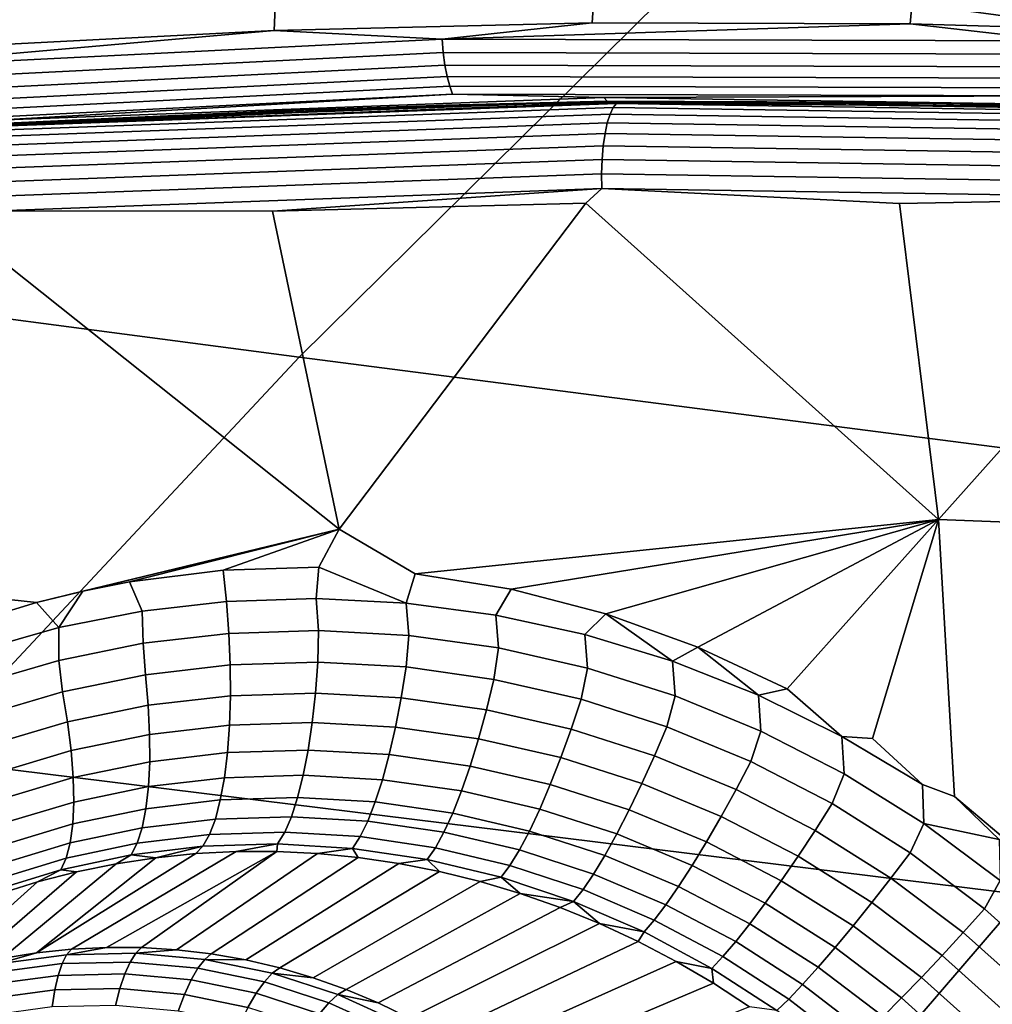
# Model space of a CAD drawing. Header units: metres. Extents: x -240 to 45, y -77 to 27.
# Tile 272 of 656: x -217.37 to -216.14, y 13.87 to 15.1. Entities that reach past the tile are written whole.
import ezdxf

# ---------------------------------------------------------------- set-up
doc = ezdxf.new("R2010")
doc.units = ezdxf.units.M
doc.layers.add('solid_102011X2', color=7, linetype='CONTINUOUS')

msp = doc.modelspace()

# ---------------------------------------------------------------- linework, layer by layer
at = {"layer": 'solid_102011X2'}
for points in [[(-217.446793, 15.068901, 272.413605), (-217.391754, 17.985044, 272.399872), (-216.925583, 17.966238, 272.28363), (-217.047302, 15.089425, 272.313995)], [(-217.047302, 15.089425, 272.313995), (-216.925583, 17.966238, 272.28363), (-216.460144, 17.936255, 272.167603), (-216.6474, 15.099141, 272.214294)], [(-216.6474, 15.099141, 272.214294), (-216.460144, 17.936255, 272.167603), (-215.995758, 17.895147, 272.051819), (-216.24733, 15.098033, 272.114532)], [(-216.24733, 15.098033, 272.114532), (-215.995758, 17.895147, 272.051819), (-215.532791, 17.842951, 271.936371), (-215.847519, 15.08611, 272.014862)], [(-214.665756, 15.431815, 300.40387), (-216.023529, 15.621344, 298.743652), (-216.527435, 15.161757, 299.097717), (-215.160782, 14.978139, 300.757446)], [(-216.527435, 15.161757, 299.097717), (-217.881165, 15.347263, 297.428528), (-218.378525, 14.858289, 297.771698), (-217.015823, 14.678955, 299.440887)], [(-215.160782, 14.978139, 300.757446), (-216.527435, 15.161757, 299.097717), (-217.015823, 14.678955, 299.440887), (-215.64061, 14.501496, 301.100128)], [(-216.835999, 15.078657, 272.262848), (-217.047302, 15.089425, 272.313995), (-216.6474, 15.099141, 272.214294)], [(-216.835999, 15.078657, 272.262848), (-216.6474, 15.099141, 272.214294), (-216.24733, 15.098033, 272.114532)], [(-216.835999, 15.078657, 272.262848), (-216.24733, 15.098033, 272.114532), (-216.060898, 15.076588, 272.069611)], [(-216.060898, 15.076588, 272.069611), (-216.24733, 15.098033, 272.114532), (-215.847519, 15.08611, 272.014862)], [(-217.610214, 15.040065, 272.455872), (-217.446793, 15.068901, 272.413605), (-217.047302, 15.089425, 272.313995)], [(-217.610214, 15.040065, 272.455872), (-217.047302, 15.089425, 272.313995), (-216.835999, 15.078657, 272.262848)], [(-217.610214, 15.040065, 272.455872), (-216.835999, 15.078657, 272.262848), (-216.834549, 15.061801, 272.26712), (-217.60791, 15.023251, 272.459961)], [(-216.835999, 15.078657, 272.262848), (-216.060898, 15.076588, 272.069611), (-216.060272, 15.059734, 272.074066), (-216.834549, 15.061801, 272.26712)], [(-217.60791, 15.023251, 272.459961), (-216.834549, 15.061801, 272.26712), (-216.832413, 15.045983, 272.27417), (-217.604996, 15.007472, 272.466797)], [(-216.834549, 15.061801, 272.26712), (-216.060272, 15.059734, 272.074066), (-216.058914, 15.043919, 272.081329), (-216.832413, 15.045983, 272.27417)], [(-217.604996, 15.007472, 272.466797), (-216.832413, 15.045983, 272.27417), (-216.829681, 15.031685, 272.283783), (-217.601562, 14.993209, 272.476257)], [(-216.832413, 15.045983, 272.27417), (-216.058914, 15.043919, 272.081329), (-216.056885, 15.029622, 272.091125), (-216.829681, 15.031685, 272.283783)], [(-217.601562, 14.993209, 272.476257), (-216.829681, 15.031685, 272.283783), (-216.826416, 15.019341, 272.295685), (-217.597702, 14.980896, 272.488007)], [(-216.829681, 15.031685, 272.283783), (-216.056885, 15.029622, 272.091125), (-216.054245, 15.017281, 272.10318), (-216.826416, 15.019341, 272.295685)], [(-217.597702, 14.980896, 272.488007), (-216.826416, 15.019341, 272.295685), (-216.822739, 15.00933, 272.309509), (-217.593521, 14.970908, 272.501678)], [(-216.826416, 15.019341, 272.295685), (-216.054245, 15.017281, 272.10318), (-216.051056, 15.00727, 272.117096), (-216.822739, 15.00933, 272.309509)], [(-217.593521, 14.970908, 272.501678), (-216.822739, 15.00933, 272.309509), (-217.396759, 14.976941, 272.468903)], [(-216.822739, 15.00933, 272.309509), (-216.632584, 15.005161, 272.278381), (-217.396759, 14.976941, 272.468903)], [(-217.396759, 14.976941, 272.468903), (-216.632584, 15.005161, 272.278381), (-216.628448, 15.000644, 272.294739), (-217.39241, 14.972432, 272.485199)], [(-216.822739, 15.00933, 272.309509), (-216.051056, 15.00727, 272.117096), (-216.632584, 15.005161, 272.278381)], [(-216.051056, 15.00727, 272.117096), (-215.867981, 14.993606, 272.087738), (-216.632584, 15.005161, 272.278381)], [(-216.632584, 15.005161, 272.278381), (-215.867981, 14.993606, 272.087738), (-215.86409, 14.989092, 272.104156), (-216.628448, 15.000644, 272.294739)], [(-217.39241, 14.972432, 272.485199), (-216.628448, 15.000644, 272.294739), (-217.228149, 14.980121, 272.462158)], [(-216.620789, 14.992561, 272.30719), (-217.38443, 14.964573, 272.497559), (-217.380447, 14.969535, 272.514832), (-216.616562, 14.997525, 272.324402)], [(-217.380447, 14.969535, 272.514832), (-216.824661, 14.995381, 272.394836), (-216.626068, 14.999019, 272.345337)], [(-216.616562, 14.997525, 272.324402), (-217.380447, 14.969535, 272.514832), (-216.626068, 14.999019, 272.345337)], [(-217.380447, 14.969535, 272.514832), (-217.023193, 14.989058, 272.444366), (-216.824661, 14.995381, 272.394836)], [(-216.628448, 15.000644, 272.294739), (-217.029694, 14.989109, 272.412659), (-217.228149, 14.980121, 272.462158)], [(-216.628448, 15.000644, 272.294739), (-216.831146, 14.995415, 272.363159), (-217.029694, 14.989109, 272.412659)], [(-216.831146, 14.995415, 272.363159), (-216.824661, 14.995381, 272.394836), (-217.023193, 14.989058, 272.444366), (-217.029694, 14.989109, 272.412659)], [(-216.628448, 15.000644, 272.294739), (-216.632523, 14.999035, 272.313629), (-216.831146, 14.995415, 272.363159)], [(-216.632523, 14.999035, 272.313629), (-216.626068, 14.999019, 272.345337), (-216.824661, 14.995381, 272.394836), (-216.831146, 14.995415, 272.363159)], [(-216.628448, 15.000644, 272.294739), (-216.433868, 14.999969, 272.264099), (-216.632523, 14.999035, 272.313629)], [(-216.433868, 14.999969, 272.264099), (-216.427444, 14.999971, 272.295776), (-216.626068, 14.999019, 272.345337), (-216.632523, 14.999035, 272.313629)], [(-216.628448, 15.000644, 272.294739), (-215.86409, 14.989092, 272.104156), (-216.433868, 14.999969, 272.264099)], [(-216.616562, 14.997525, 272.324402), (-216.626068, 14.999019, 272.345337), (-216.427444, 14.999971, 272.295776)], [(-215.85675, 14.980815, 272.116669), (-216.620789, 14.992561, 272.30719), (-216.616562, 14.997525, 272.324402), (-215.852264, 14.985766, 272.13382)], [(-216.616562, 14.997525, 272.324402), (-216.427444, 14.999971, 272.295776), (-216.228821, 14.99824, 272.246246)], [(-216.616562, 14.997525, 272.324402), (-216.228821, 14.99824, 272.246246), (-216.030243, 14.993821, 272.196716)], [(-215.852264, 14.985766, 272.13382), (-216.616562, 14.997525, 272.324402), (-216.030243, 14.993821, 272.196716)], [(-216.235214, 14.998218, 272.214569), (-216.228821, 14.99824, 272.246246), (-216.427444, 14.999971, 272.295776), (-216.433868, 14.999969, 272.264099)], [(-215.86409, 14.989092, 272.104156), (-216.235214, 14.998218, 272.214569), (-216.433868, 14.999969, 272.264099)], [(-216.036621, 14.99378, 272.16507), (-216.030243, 14.993821, 272.196716), (-216.228821, 14.99824, 272.246246), (-216.235214, 14.998218, 272.214569)], [(-215.86409, 14.989092, 272.104156), (-216.036621, 14.99378, 272.16507), (-216.235214, 14.998218, 272.214569)], [(-217.387939, 14.956455, 272.481415), (-216.62471, 14.984436, 272.291168), (-216.628159, 14.973424, 272.276825), (-217.390854, 14.945457, 272.46698)], [(-217.38443, 14.964573, 272.497559), (-216.620789, 14.992561, 272.30719), (-216.62471, 14.984436, 272.291168), (-217.387939, 14.956455, 272.481415)], [(-217.380447, 14.969535, 272.514832), (-217.221619, 14.980053, 272.493835), (-217.023193, 14.989058, 272.444366)], [(-217.029694, 14.989109, 272.412659), (-217.023193, 14.989058, 272.444366), (-217.221619, 14.980053, 272.493835), (-217.228149, 14.980121, 272.462158)], [(-216.62471, 14.984436, 272.291168), (-215.861053, 14.972704, 272.100708), (-215.865051, 14.961707, 272.086517), (-216.628159, 14.973424, 272.276825)], [(-216.620789, 14.992561, 272.30719), (-215.85675, 14.980815, 272.116669), (-215.861053, 14.972704, 272.100708), (-216.62471, 14.984436, 272.291168)], [(-217.228149, 14.980121, 272.462158), (-217.221619, 14.980053, 272.493835), (-217.419891, 14.968367, 272.543274), (-217.426453, 14.96845, 272.511597)], [(-217.39241, 14.972432, 272.485199), (-217.228149, 14.980121, 272.462158), (-217.426453, 14.96845, 272.511597)], [(-217.380447, 14.969535, 272.514832), (-217.419891, 14.968367, 272.543274), (-217.221619, 14.980053, 272.493835)], [(-217.390854, 14.945457, 272.46698), (-216.628159, 14.973424, 272.276825), (-216.631042, 14.959899, 272.264679), (-217.393082, 14.93195, 272.454681)], [(-216.628159, 14.973424, 272.276825), (-215.865051, 14.961707, 272.086517), (-215.868607, 14.948197, 272.074554), (-216.631042, 14.959899, 272.264679)], [(-217.393082, 14.93195, 272.454681), (-216.631042, 14.959899, 272.264679), (-216.633255, 14.944317, 272.255157), (-217.394516, 14.916391, 272.444946)], [(-216.631042, 14.959899, 272.264679), (-215.868607, 14.948197, 272.074554), (-215.871582, 14.932631, 272.065186), (-216.633255, 14.944317, 272.255157)], [(-217.394516, 14.916391, 272.444946), (-216.633255, 14.944317, 272.255157), (-216.63472, 14.927206, 272.248566), (-217.395142, 14.899309, 272.438141)], [(-216.633255, 14.944317, 272.255157), (-215.871582, 14.932631, 272.065186), (-215.873886, 14.915538, 272.058807), (-216.63472, 14.927206, 272.248566)], [(-217.395142, 14.899309, 272.438141), (-216.63472, 14.927206, 272.248566), (-216.635391, 14.909146, 272.245117), (-217.394928, 14.88128, 272.434479)], [(-216.63472, 14.927206, 272.248566), (-215.873886, 14.915538, 272.058807), (-215.875443, 14.897493, 272.055542), (-216.635391, 14.909146, 272.245117)], [(-217.394928, 14.88128, 272.434479), (-216.635391, 14.909146, 272.245117), (-216.635239, 14.890749, 272.244904), (-217.393875, 14.862916, 272.434082)], [(-216.635391, 14.909146, 272.245117), (-215.875443, 14.897493, 272.055542), (-215.876205, 14.879109, 272.055573), (-216.635239, 14.890749, 272.244904)], [(-217.393875, 14.862916, 272.434082), (-216.635239, 14.890749, 272.244904), (-217.049057, 14.862335, 272.351471)], [(-216.635239, 14.890749, 272.244904), (-216.655045, 14.872433, 272.253204), (-217.049057, 14.862335, 272.351471)], [(-216.635239, 14.890749, 272.244904), (-216.26088, 14.871882, 272.154907), (-216.211746, 14.474444, 272.243317), (-216.655045, 14.872433, 272.253204)], [(-216.635239, 14.890749, 272.244904), (-215.876205, 14.879109, 272.055573), (-216.26088, 14.871882, 272.154907)], [(-216.965485, 14.462594, 272.432648), (-217.049057, 14.862335, 272.351471), (-216.655045, 14.872433, 272.253204)], [(-216.869843, 14.406523, 272.421753), (-216.965485, 14.462594, 272.432648), (-216.655045, 14.872433, 272.253204), (-216.211746, 14.474444, 272.243317)], [(-215.876205, 14.879109, 272.055573), (-215.866943, 14.860646, 272.05661), (-216.211746, 14.474444, 272.243317), (-216.26088, 14.871882, 272.154907)], [(-217.015823, 14.678955, 299.440887), (-218.378525, 14.858289, 297.771698), (-218.859329, 14.346609, 298.103455), (-217.487991, 14.173695, 299.772614)], [(-217.393875, 14.862916, 272.434082), (-217.049057, 14.862335, 272.351471), (-216.965485, 14.462594, 272.432648), (-217.442627, 14.841591, 272.449554)], [(-215.45845, 14.445688, 272.054108), (-216.211746, 14.474444, 272.243317), (-215.866943, 14.860646, 272.05661)], [(-217.345993, 14.370107, 272.543732), (-217.717575, 14.410313, 272.621552), (-217.442627, 14.841591, 272.449554), (-216.965485, 14.462594, 272.432648)], [(-215.64061, 14.501496, 301.100128), (-217.015823, 14.678955, 299.440887), (-217.487991, 14.173695, 299.772614), (-216.104492, 14.002638, 301.431458)], [(-216.749146, 14.386957, 272.396423), (-216.869843, 14.406523, 272.421753), (-216.211746, 14.474444, 272.243317)], [(-216.630157, 14.356069, 272.373596), (-216.749146, 14.386957, 272.396423), (-216.211746, 14.474444, 272.243317)], [(-216.514145, 14.314227, 272.353302), (-216.630157, 14.356069, 272.373596), (-216.211746, 14.474444, 272.243317)], [(-216.40213, 14.261909, 272.335602), (-216.514145, 14.314227, 272.353302), (-216.211746, 14.474444, 272.243317)], [(-216.33313, 14.201867, 272.328949), (-216.40213, 14.261909, 272.335602), (-216.211746, 14.474444, 272.243317), (-216.294495, 14.199348, 272.320282)], [(-216.231979, 14.141263, 272.314575), (-216.294495, 14.199348, 272.320282), (-216.211746, 14.474444, 272.243317), (-216.191605, 14.126534, 272.30719)], [(-216.191605, 14.126534, 272.30719), (-216.211746, 14.474444, 272.243317), (-215.45845, 14.445688, 272.054108), (-216.104126, 14.052762, 272.297272)], [(-217.287766, 14.384644, 272.526855), (-217.345993, 14.370107, 272.543732), (-216.965485, 14.462594, 272.432648)], [(-217.229095, 14.396306, 272.510406), (-217.287766, 14.384644, 272.526855), (-216.965485, 14.462594, 272.432648)], [(-217.111145, 14.411063, 272.479065), (-217.229095, 14.396306, 272.510406), (-216.965485, 14.462594, 272.432648)], [(-216.990952, 14.414521, 272.449402), (-217.111145, 14.411063, 272.479065), (-216.965485, 14.462594, 272.432648)], [(-216.881119, 14.369552, 272.429871), (-216.990952, 14.414521, 272.449402), (-216.965485, 14.462594, 272.432648), (-216.869843, 14.406523, 272.421753)], [(-217.106903, 14.371517, 272.483826), (-217.213211, 14.359318, 272.511902), (-217.229095, 14.396306, 272.510406), (-217.111145, 14.411063, 272.479065)], [(-216.994247, 14.375215, 272.455933), (-217.106903, 14.371517, 272.483826), (-217.111145, 14.411063, 272.479065), (-216.990952, 14.414521, 272.449402)], [(-216.881119, 14.369552, 272.429871), (-216.994247, 14.375215, 272.455933), (-216.990952, 14.414521, 272.449402)], [(-217.345993, 14.370107, 272.543732), (-217.403687, 14.352674, 272.561035), (-217.717575, 14.410313, 272.621552)], [(-216.881119, 14.369552, 272.429871), (-216.869843, 14.406523, 272.421753), (-216.749146, 14.386957, 272.396423), (-216.768265, 14.354486, 272.405701)], [(-217.213211, 14.359318, 272.511902), (-217.317947, 14.338678, 272.541321), (-217.287766, 14.384644, 272.526855), (-217.229095, 14.396306, 272.510406)], [(-216.768265, 14.354486, 272.405701), (-216.749146, 14.386957, 272.396423), (-216.630157, 14.356069, 272.373596), (-216.656357, 14.330101, 272.383545)], [(-217.317947, 14.338678, 272.541321), (-217.345993, 14.370107, 272.543732), (-217.287766, 14.384644, 272.526855)], [(-216.991196, 14.33506, 272.455536), (-217.103973, 14.331502, 272.483398), (-217.106903, 14.371517, 272.483826), (-216.994247, 14.375215, 272.455933)], [(-216.87796, 14.328974, 272.429657), (-216.991196, 14.33506, 272.455536), (-216.994247, 14.375215, 272.455933), (-216.881119, 14.369552, 272.429871)], [(-217.317947, 14.338678, 272.541321), (-217.420547, 14.309683, 272.571869), (-217.403687, 14.352674, 272.561035), (-217.345993, 14.370107, 272.543732)], [(-217.213211, 14.359318, 272.511902), (-217.106903, 14.371517, 272.483826), (-217.103973, 14.331502, 272.483398), (-217.211807, 14.318938, 272.511993)], [(-216.764999, 14.313201, 272.405823), (-216.87796, 14.328974, 272.429657), (-216.881119, 14.369552, 272.429871), (-216.768265, 14.354486, 272.405701)], [(-217.213211, 14.359318, 272.511902), (-217.211807, 14.318938, 272.511993), (-217.317963, 14.297432, 272.542114), (-217.317947, 14.338678, 272.541321)], [(-216.653046, 14.287831, 272.384125), (-216.764999, 14.313201, 272.405823), (-216.768265, 14.354486, 272.405701), (-216.656357, 14.330101, 272.383545)], [(-216.546051, 14.296457, 272.363373), (-216.656357, 14.330101, 272.383545), (-216.630157, 14.356069, 272.373596)], [(-216.546051, 14.296457, 272.363373), (-216.630157, 14.356069, 272.373596), (-216.514145, 14.314227, 272.353302)], [(-217.317947, 14.338678, 272.541321), (-217.317963, 14.297432, 272.542114), (-217.421799, 14.26708, 272.573425), (-217.420547, 14.309683, 272.571869)], [(-217.211807, 14.318938, 272.511993), (-217.103973, 14.331502, 272.483398), (-217.102371, 14.291802, 272.477783), (-217.208786, 14.279333, 272.506104)], [(-216.992065, 14.295246, 272.450592), (-217.102371, 14.291802, 272.477783), (-217.103973, 14.331502, 272.483398), (-216.991196, 14.33506, 272.455536)], [(-216.881256, 14.289186, 272.425385), (-216.992065, 14.295246, 272.450592), (-216.991196, 14.33506, 272.455536), (-216.87796, 14.328974, 272.429657)], [(-216.770721, 14.273585, 272.402344), (-216.881256, 14.289186, 272.425385), (-216.87796, 14.328974, 272.429657), (-216.764999, 14.313201, 272.405823)], [(-216.542786, 14.252917, 272.364563), (-216.653046, 14.287831, 272.384125), (-216.656357, 14.330101, 272.383545), (-216.546051, 14.296457, 272.363373)], [(-217.211807, 14.318938, 272.511993), (-217.208786, 14.279333, 272.506104), (-217.313461, 14.257895, 272.536011), (-217.317963, 14.297432, 272.542114)], [(-216.661148, 14.248526, 272.381439), (-216.770721, 14.273585, 272.402344), (-216.764999, 14.313201, 272.405823), (-216.653046, 14.287831, 272.384125)], [(-216.438065, 14.253654, 272.345184), (-216.546051, 14.296457, 272.363373), (-216.514145, 14.314227, 272.353302)], [(-216.438065, 14.253654, 272.345184), (-216.514145, 14.314227, 272.353302), (-216.40213, 14.261909, 272.335602)], [(-217.317963, 14.297432, 272.542114), (-217.313461, 14.257895, 272.536011), (-217.415802, 14.227587, 272.5672), (-217.421799, 14.26708, 272.573425)], [(-217.102173, 14.253126, 272.467102), (-217.205475, 14.241017, 272.49469), (-217.208786, 14.279333, 272.506104), (-217.102371, 14.291802, 272.477783)], [(-216.995056, 14.25647, 272.440704), (-217.102173, 14.253126, 272.467102), (-217.102371, 14.291802, 272.477783), (-216.992065, 14.295246, 272.450592)], [(-216.887436, 14.250581, 272.416382), (-216.995056, 14.25647, 272.440704), (-216.992065, 14.295246, 272.450592), (-216.881256, 14.289186, 272.425385)], [(-216.780075, 14.235425, 272.394196), (-216.887436, 14.250581, 272.416382), (-216.881256, 14.289186, 272.425385), (-216.770721, 14.273585, 272.402344)], [(-216.553253, 14.214061, 272.362732), (-216.661148, 14.248526, 272.381439), (-216.653046, 14.287831, 272.384125), (-216.542786, 14.252917, 272.364563)], [(-216.434998, 14.208576, 272.347076), (-216.542786, 14.252917, 272.364563), (-216.546051, 14.296457, 272.363373), (-216.438065, 14.253654, 272.345184)], [(-217.205475, 14.241017, 272.49469), (-217.307068, 14.220196, 272.523834), (-217.313461, 14.257895, 272.536011), (-217.208786, 14.279333, 272.506104)], [(-216.67363, 14.211084, 272.374207), (-216.780075, 14.235425, 272.394196), (-216.770721, 14.273585, 272.402344), (-216.661148, 14.248526, 272.381439)], [(-217.307068, 14.220196, 272.523834), (-217.406357, 14.190761, 272.554382), (-217.415802, 14.227587, 272.5672), (-217.313461, 14.257895, 272.536011)], [(-217.103348, 14.216167, 272.451538), (-217.203751, 14.204381, 272.478394), (-217.205475, 14.241017, 272.49469), (-217.102173, 14.253126, 272.467102)], [(-216.999191, 14.219413, 272.425903), (-217.103348, 14.216167, 272.451538), (-217.102173, 14.253126, 272.467102), (-216.995056, 14.25647, 272.440704)], [(-216.894547, 14.213666, 272.402344), (-216.999191, 14.219413, 272.425903), (-216.995056, 14.25647, 272.440704), (-216.887436, 14.250581, 272.416382)], [(-216.790131, 14.198895, 272.380981), (-216.894547, 14.213666, 272.402344), (-216.887436, 14.250581, 272.416382), (-216.780075, 14.235425, 272.394196)], [(-216.4478, 14.170308, 272.346161), (-216.553253, 14.214061, 272.362732), (-216.542786, 14.252917, 272.364563), (-216.434998, 14.208576, 272.347076)], [(-216.33313, 14.201867, 272.328949), (-216.438065, 14.253654, 272.345184), (-216.40213, 14.261909, 272.335602)], [(-216.330444, 14.154985, 272.331665), (-216.434998, 14.208576, 272.347076), (-216.438065, 14.253654, 272.345184), (-216.33313, 14.201867, 272.328949)], [(-217.203751, 14.204381, 272.478394), (-217.302475, 14.184111, 272.506897), (-217.307068, 14.220196, 272.523834), (-217.205475, 14.241017, 272.49469)], [(-216.568802, 14.177612, 272.356384), (-216.67363, 14.211084, 272.374207), (-216.661148, 14.248526, 272.381439), (-216.553253, 14.214061, 272.362732)], [(-216.6866, 14.175183, 272.361816), (-216.790131, 14.198895, 272.380981), (-216.780075, 14.235425, 272.394196), (-216.67363, 14.211084, 272.374207)], [(-217.302475, 14.184111, 272.506897), (-217.398926, 14.155455, 272.536835), (-217.406357, 14.190761, 272.554382), (-217.307068, 14.220196, 272.523834)], [(-217.105881, 14.181585, 272.431335), (-217.20369, 14.170081, 272.457581), (-217.203751, 14.204381, 272.478394), (-217.103348, 14.216167, 272.451538)], [(-217.00441, 14.18474, 272.406403), (-217.105881, 14.181585, 272.431335), (-217.103348, 14.216167, 272.451538), (-216.999191, 14.219413, 272.425903)], [(-216.902435, 14.179103, 272.383545), (-217.00441, 14.18474, 272.406403), (-216.999191, 14.219413, 272.425903), (-216.894547, 14.213666, 272.402344)], [(-216.80069, 14.164648, 272.362946), (-216.902435, 14.179103, 272.383545), (-216.894547, 14.213666, 272.402344), (-216.790131, 14.198895, 272.380981)], [(-216.466309, 14.135124, 272.340729), (-216.568802, 14.177612, 272.356384), (-216.553253, 14.214061, 272.362732), (-216.4478, 14.170308, 272.346161)], [(-217.20369, 14.170081, 272.457581), (-217.299805, 14.150286, 272.485504), (-217.302475, 14.184111, 272.506897), (-217.203751, 14.204381, 272.478394)], [(-216.584641, 14.14259, 272.344879), (-216.6866, 14.175183, 272.361816), (-216.67363, 14.211084, 272.374207), (-216.568802, 14.177612, 272.356384)], [(-216.345535, 14.117439, 272.331635), (-216.4478, 14.170308, 272.346161), (-216.434998, 14.208576, 272.347076), (-216.330444, 14.154985, 272.331665)], [(-216.231979, 14.141263, 272.314575), (-216.33313, 14.201867, 272.328949), (-216.294495, 14.199348, 272.320282)], [(-216.22995, 14.092325, 272.318207), (-216.330444, 14.154985, 272.331665), (-216.33313, 14.201867, 272.328949), (-216.231979, 14.141263, 272.314575)], [(-216.699829, 14.141464, 272.344574), (-216.80069, 14.164648, 272.362946), (-216.790131, 14.198895, 272.380981), (-216.6866, 14.175183, 272.361816)], [(-217.299805, 14.150286, 272.485504), (-217.393661, 14.1223, 272.514832), (-217.398926, 14.155455, 272.536835), (-217.302475, 14.184111, 272.506897)], [(-217.109726, 14.150001, 272.406921), (-217.205261, 14.13873, 272.432587), (-217.20369, 14.170081, 272.457581), (-217.105881, 14.181585, 272.431335)], [(-217.010605, 14.15307, 272.382538), (-217.109726, 14.150001, 272.406921), (-217.105881, 14.181585, 272.431335), (-217.00441, 14.18474, 272.406403)], [(-216.91098, 14.147509, 272.360352), (-217.010605, 14.15307, 272.382538), (-217.00441, 14.18474, 272.406403), (-216.902435, 14.179103, 272.383545)], [(-216.811584, 14.133297, 272.340393), (-216.91098, 14.147509, 272.360352), (-216.902435, 14.179103, 272.383545), (-216.80069, 14.164648, 272.362946)], [(-216.48497, 14.101233, 272.330109), (-216.584641, 14.14259, 272.344879), (-216.568802, 14.177612, 272.356384), (-216.466309, 14.135124, 272.340729)], [(-216.104492, 14.002638, 301.431458), (-217.487991, 14.173695, 299.772614), (-217.943192, 13.646745, 300.092407), (-216.551743, 13.482321, 301.750885)], [(-217.205261, 14.13873, 272.432587), (-217.299088, 14.119325, 272.459961), (-217.299805, 14.150286, 272.485504), (-217.20369, 14.170081, 272.457581)], [(-216.713074, 14.11053, 272.322723), (-216.811584, 14.133297, 272.340393), (-216.80069, 14.164648, 272.362946), (-216.699829, 14.141464, 272.344574)], [(-216.60051, 14.109619, 272.32843), (-216.699829, 14.141464, 272.344574), (-216.6866, 14.175183, 272.361816), (-216.584641, 14.14259, 272.344879)], [(-216.366928, 14.083791, 272.327148), (-216.466309, 14.135124, 272.340729), (-216.4478, 14.170308, 272.346161), (-216.345535, 14.117439, 272.331635)], [(-217.017685, 14.124971, 272.354797), (-217.114838, 14.121976, 272.378662), (-217.109726, 14.150001, 272.406921), (-217.010605, 14.15307, 272.382538)], [(-216.920029, 14.119451, 272.33313), (-217.017685, 14.124971, 272.354797), (-217.010605, 14.15307, 272.382538), (-216.91098, 14.147509, 272.360352)], [(-216.247299, 14.055635, 272.319122), (-216.345535, 14.117439, 272.331635), (-216.330444, 14.154985, 272.331665), (-216.22995, 14.092325, 272.318207)], [(-217.299088, 14.119325, 272.459961), (-217.390656, 14.09189, 272.488831), (-217.393661, 14.1223, 272.514832), (-217.299805, 14.150286, 272.485504)], [(-217.208435, 14.110889, 272.40387), (-217.300339, 14.091782, 272.430817), (-217.299088, 14.119325, 272.459961), (-217.205261, 14.13873, 272.432587)], [(-217.114838, 14.121976, 272.378662), (-217.208435, 14.110889, 272.40387), (-217.205261, 14.13873, 272.432587), (-217.109726, 14.150001, 272.406921)], [(-216.822617, 14.105403, 272.313721), (-216.920029, 14.119451, 272.33313), (-216.91098, 14.147509, 272.360352), (-216.811584, 14.133297, 272.340393)], [(-216.616119, 14.07929, 272.307281), (-216.713074, 14.11053, 272.322723), (-216.699829, 14.141464, 272.344574), (-216.60051, 14.109619, 272.32843)], [(-216.503464, 14.069242, 272.314453), (-216.60051, 14.109619, 272.32843), (-216.584641, 14.14259, 272.344879), (-216.48497, 14.101233, 272.330109)], [(-216.22995, 14.092325, 272.318207), (-216.231979, 14.141263, 272.314575), (-216.191605, 14.126534, 272.30719), (-216.135391, 14.072086, 272.302002)], [(-216.72612, 14.082935, 272.296661), (-216.822617, 14.105403, 272.313721), (-216.811584, 14.133297, 272.340393), (-216.713074, 14.11053, 272.322723)], [(-216.388336, 14.051289, 272.317383), (-216.48497, 14.101233, 272.330109), (-216.466309, 14.135124, 272.340729), (-216.366928, 14.083791, 272.327148)], [(-216.135391, 14.072086, 272.302002), (-216.191605, 14.126534, 272.30719), (-216.104126, 14.052762, 272.297272)], [(-217.300339, 14.091782, 272.430817), (-217.389954, 14.064769, 272.459259), (-217.390656, 14.09189, 272.488831), (-217.299088, 14.119325, 272.459961)], [(-217.121094, 14.098015, 272.347076), (-217.213181, 14.087057, 272.371918), (-217.208435, 14.110889, 272.40387), (-217.114838, 14.121976, 272.378662)], [(-217.025497, 14.100945, 272.323608), (-217.121094, 14.098015, 272.347076), (-217.114838, 14.121976, 272.378662), (-217.017685, 14.124971, 272.354797)], [(-216.929413, 14.095428, 272.302368), (-217.025497, 14.100945, 272.323608), (-217.017685, 14.124971, 272.354797), (-216.920029, 14.119451, 272.33313)], [(-216.833588, 14.081464, 272.283447), (-216.929413, 14.095428, 272.302368), (-216.920029, 14.119451, 272.33313), (-216.822617, 14.105403, 272.313721)], [(-216.271439, 14.023789, 272.315491), (-216.366928, 14.083791, 272.327148), (-216.345535, 14.117439, 272.331635), (-216.247299, 14.055635, 272.319122)], [(-217.213181, 14.087057, 272.371918), (-217.303543, 14.068151, 272.39856), (-217.300339, 14.091782, 272.430817), (-217.208435, 14.110889, 272.40387)], [(-216.738708, 14.059174, 272.266876), (-216.833588, 14.081464, 272.283447), (-216.822617, 14.105403, 272.313721), (-216.72612, 14.082935, 272.296661)], [(-216.63121, 14.052147, 272.28186), (-216.72612, 14.082935, 272.296661), (-216.713074, 14.11053, 272.322723), (-216.616119, 14.07929, 272.307281)], [(-216.521423, 14.039721, 272.294067), (-216.616119, 14.07929, 272.307281), (-216.60051, 14.109619, 272.32843), (-216.503464, 14.069242, 272.314453)], [(-216.409378, 14.020514, 272.302551), (-216.503464, 14.069242, 272.314453), (-216.48497, 14.101233, 272.330109), (-216.388336, 14.051289, 272.317383)], [(-217.303543, 14.068151, 272.39856), (-217.391586, 14.041421, 272.426666), (-217.389954, 14.064769, 272.459259), (-217.300339, 14.091782, 272.430817)], [(-217.128403, 14.078545, 272.312775), (-217.219391, 14.067659, 272.337372), (-217.213181, 14.087057, 272.371918), (-217.121094, 14.098015, 272.347076)], [(-217.03392, 14.081421, 272.289581), (-217.128403, 14.078545, 272.312775), (-217.121094, 14.098015, 272.347076), (-217.025497, 14.100945, 272.323608)], [(-216.93895, 14.075873, 272.268677), (-217.03392, 14.081421, 272.289581), (-217.025497, 14.100945, 272.323608), (-216.929413, 14.095428, 272.302368)], [(-216.844299, 14.06191, 272.250092), (-216.93895, 14.075873, 272.268677), (-216.929413, 14.095428, 272.302368), (-216.833588, 14.081464, 272.283447)], [(-216.153885, 13.985168, 272.308411), (-216.247299, 14.055635, 272.319122), (-216.22995, 14.092325, 272.318207), (-216.134308, 14.020867, 272.30658)], [(-216.134308, 14.020867, 272.30658), (-216.22995, 14.092325, 272.318207), (-216.135391, 14.072086, 272.302002)], [(-217.219391, 14.067659, 272.337372), (-217.308624, 14.048853, 272.363739), (-217.303543, 14.068151, 272.39856), (-217.213181, 14.087057, 272.371918)], [(-217.136627, 14.063914, 272.276306), (-217.226959, 14.053043, 272.300781), (-217.219391, 14.067659, 272.337372), (-217.128403, 14.078545, 272.312775)], [(-217.042786, 14.066749, 272.253326), (-217.136627, 14.063914, 272.276306), (-217.128403, 14.078545, 272.312775), (-217.03392, 14.081421, 272.289581)], [(-216.948502, 14.061134, 272.232574), (-217.042786, 14.066749, 272.253326), (-217.03392, 14.081421, 272.289581), (-216.93895, 14.075873, 272.268677)], [(-216.750641, 14.039669, 272.233917), (-216.844299, 14.06191, 272.250092), (-216.833588, 14.081464, 272.283447), (-216.738708, 14.059174, 272.266876)], [(-216.645477, 14.028674, 272.252625), (-216.738708, 14.059174, 272.266876), (-216.72612, 14.082935, 272.296661), (-216.63121, 14.052147, 272.28186)], [(-216.538559, 14.013199, 272.269318), (-216.63121, 14.052147, 272.28186), (-216.616119, 14.07929, 272.307281), (-216.521423, 14.039721, 272.294067)], [(-216.295502, 13.992935, 272.30661), (-216.388336, 14.051289, 272.317383), (-216.366928, 14.083791, 272.327148), (-216.271439, 14.023789, 272.315491)], [(-217.308624, 14.048853, 272.363739), (-217.395493, 14.022264, 272.391632), (-217.391586, 14.041421, 272.426666), (-217.303543, 14.068151, 272.39856)], [(-217.226959, 14.053043, 272.300781), (-217.315506, 14.034234, 272.327026), (-217.308624, 14.048853, 272.363739), (-217.219391, 14.067659, 272.337372)], [(-217.136627, 14.063914, 272.276306), (-217.042786, 14.066749, 272.253326), (-217.094894, 14.057061, 272.226105), (-217.145508, 14.054482, 272.2388)], [(-217.042786, 14.066749, 272.253326), (-217.043945, 14.057133, 272.21405), (-217.094894, 14.057061, 272.226105)], [(-217.042786, 14.066749, 272.253326), (-216.948502, 14.061134, 272.232574), (-216.992783, 14.054683, 272.202637), (-217.043945, 14.057133, 272.21405)], [(-216.854553, 14.04709, 272.214233), (-216.948502, 14.061134, 272.232574), (-216.93895, 14.075873, 272.268677), (-216.844299, 14.06191, 272.250092)], [(-216.429703, 13.992017, 272.282928), (-216.521423, 14.039721, 272.294067), (-216.503464, 14.069242, 272.314453), (-216.409378, 14.020514, 272.302551)], [(-217.34581, 13.929866, 271.585327), (-217.145508, 14.054482, 272.2388), (-217.094894, 14.057061, 272.226105), (-217.30188, 13.934486, 271.574463)], [(-217.195923, 14.049388, 272.252197), (-217.145508, 14.054482, 272.2388), (-217.34581, 13.929866, 271.585327)], [(-217.315506, 14.034234, 272.327026), (-217.226959, 14.053043, 272.300781), (-217.245972, 14.041774, 272.266174), (-217.295563, 14.031638, 272.280762)], [(-217.043945, 14.057133, 272.21405), (-217.257828, 13.936661, 271.563385), (-217.30188, 13.934486, 271.574463), (-217.094894, 14.057061, 272.226105)], [(-217.043945, 14.057133, 272.21405), (-217.213791, 13.936381, 271.552063), (-217.257828, 13.936661, 271.563385)], [(-217.226959, 14.053043, 272.300781), (-217.195923, 14.049388, 272.252197), (-217.245972, 14.041774, 272.266174)], [(-217.136627, 14.063914, 272.276306), (-217.195923, 14.049388, 272.252197), (-217.226959, 14.053043, 272.300781)], [(-217.043945, 14.057133, 272.21405), (-216.992783, 14.054683, 272.202637), (-217.169876, 13.93365, 271.540558), (-217.213791, 13.936381, 271.552063)], [(-217.136627, 14.063914, 272.276306), (-217.145508, 14.054482, 272.2388), (-217.195923, 14.049388, 272.252197)], [(-216.992783, 14.054683, 272.202637), (-216.941513, 14.049699, 272.191895), (-217.126221, 13.928474, 271.5289), (-217.169876, 13.93365, 271.540558)], [(-216.948502, 14.061134, 272.232574), (-216.941513, 14.049699, 272.191895), (-216.992783, 14.054683, 272.202637)], [(-216.948502, 14.061134, 272.232574), (-216.854553, 14.04709, 272.214233), (-216.890244, 14.04218, 272.181854), (-216.941513, 14.049699, 272.191895)], [(-216.761673, 14.024771, 272.198334), (-216.854553, 14.04709, 272.214233), (-216.844299, 14.06191, 272.250092), (-216.750641, 14.039669, 272.233917)], [(-216.658676, 14.009291, 272.220062), (-216.750641, 14.039669, 272.233917), (-216.738708, 14.059174, 272.266876), (-216.645477, 14.028674, 272.252625)], [(-216.554565, 13.990151, 272.240631), (-216.645477, 14.028674, 272.252625), (-216.63121, 14.052147, 272.28186), (-216.538559, 14.013199, 272.269318)], [(-216.180634, 13.955386, 272.305664), (-216.271439, 14.023789, 272.315491), (-216.247299, 14.055635, 272.319122), (-216.153885, 13.985168, 272.308411)], [(-217.245972, 14.041774, 272.266174), (-217.389465, 13.922812, 271.595856), (-217.432755, 13.913347, 271.60611), (-217.295563, 14.031638, 272.280762)], [(-217.315506, 14.034234, 272.327026), (-217.401627, 14.007643, 272.354767), (-217.395493, 14.022264, 272.391632), (-217.308624, 14.048853, 272.363739)], [(-217.195923, 14.049388, 272.252197), (-217.34581, 13.929866, 271.585327), (-217.389465, 13.922812, 271.595856), (-217.245972, 14.041774, 272.266174)], [(-216.941513, 14.049699, 272.191895), (-216.890244, 14.04218, 272.181854), (-217.082962, 13.92087, 271.517151), (-217.126221, 13.928474, 271.5289)], [(-216.890244, 14.04218, 272.181854), (-216.839096, 14.032121, 272.172516), (-217.040207, 13.910858, 271.50528), (-217.082962, 13.92087, 271.517151)], [(-216.854553, 14.04709, 272.214233), (-216.839096, 14.032121, 272.172516), (-216.890244, 14.04218, 272.181854)], [(-216.854553, 14.04709, 272.214233), (-216.761673, 14.024771, 272.198334), (-216.788193, 14.019526, 272.163879), (-216.839096, 14.032121, 272.172516)], [(-216.670593, 13.994345, 272.184784), (-216.761673, 14.024771, 272.198334), (-216.750641, 14.039669, 272.233917), (-216.658676, 14.009291, 272.220062)], [(-216.448914, 13.966308, 272.25885), (-216.538559, 14.013199, 272.269318), (-216.521423, 14.039721, 272.294067), (-216.429703, 13.992017, 272.282928)], [(-216.319061, 13.963625, 272.292603), (-216.409378, 14.020514, 272.302551), (-216.388336, 14.051289, 272.317383), (-216.295502, 13.992935, 272.30661)], [(-217.295563, 14.031638, 272.280762), (-217.432755, 13.913347, 271.60611), (-217.47554, 13.901496, 271.615997), (-217.344589, 14.018985, 272.295929)], [(-217.401627, 14.007643, 272.354767), (-217.315506, 14.034234, 272.327026), (-217.344589, 14.018985, 272.295929), (-217.392944, 14.003824, 272.311584)], [(-217.315506, 14.034234, 272.327026), (-217.295563, 14.031638, 272.280762), (-217.344589, 14.018985, 272.295929)], [(-216.839096, 14.032121, 272.172516), (-216.788193, 14.019526, 272.163879), (-216.998108, 13.898469, 271.493378), (-217.040207, 13.910858, 271.50528)], [(-216.569138, 13.97099, 272.208527), (-216.658676, 14.009291, 272.220062), (-216.645477, 14.028674, 272.252625), (-216.554565, 13.990151, 272.240631)], [(-217.344589, 14.018985, 272.295929), (-217.47554, 13.901496, 271.615997), (-217.51767, 13.887295, 271.625519), (-217.392944, 14.003824, 272.311584)], [(-216.788193, 14.019526, 272.163879), (-216.737656, 14.0044, 272.155945), (-216.956757, 13.883738, 271.481445), (-216.998108, 13.898469, 271.493378)], [(-216.761673, 14.024771, 272.198334), (-216.737656, 14.0044, 272.155945), (-216.788193, 14.019526, 272.163879)], [(-216.670593, 13.994345, 272.184784), (-216.737656, 14.0044, 272.155945), (-216.761673, 14.024771, 272.198334)], [(-216.34169, 13.936383, 272.273743), (-216.429703, 13.992017, 272.282928), (-216.409378, 14.020514, 272.302551), (-216.319061, 13.963625, 272.292603)], [(-216.207245, 13.926441, 272.297638), (-216.295502, 13.992935, 272.30661), (-216.271439, 14.023789, 272.315491), (-216.180634, 13.955386, 272.305664)], [(-216.066132, 13.906352, 272.299408), (-216.153885, 13.985168, 272.308411), (-216.134308, 14.020867, 272.30658), (-216.044357, 13.940928, 272.296661)], [(-216.737656, 14.0044, 272.155945), (-216.687576, 13.98676, 272.148773), (-216.916306, 13.866709, 271.469543), (-216.956757, 13.883738, 271.481445)], [(-216.670593, 13.994345, 272.184784), (-216.687576, 13.98676, 272.148773), (-216.737656, 14.0044, 272.155945)], [(-216.582016, 13.956058, 272.173584), (-216.670593, 13.994345, 272.184784), (-216.658676, 14.009291, 272.220062), (-216.569138, 13.97099, 272.208527)], [(-216.466675, 13.943846, 272.230743), (-216.554565, 13.990151, 272.240631), (-216.538559, 14.013199, 272.269318), (-216.448914, 13.966308, 272.25885)], [(-214.710617, 13.833681, 303.080658), (-216.104492, 14.002638, 301.431458), (-216.551743, 13.482321, 301.750885), (-215.150238, 13.319945, 303.399323)], [(-216.670593, 13.994345, 272.184784), (-216.638123, 13.966622, 272.142242), (-216.687576, 13.98676, 272.148773)], [(-216.582016, 13.956058, 272.173584), (-216.638123, 13.966622, 272.142242), (-216.670593, 13.994345, 272.184784)], [(-216.482697, 13.925035, 272.199097), (-216.569138, 13.97099, 272.208527), (-216.554565, 13.990151, 272.240631), (-216.466675, 13.943846, 272.230743)], [(-216.362976, 13.911697, 272.250336), (-216.448914, 13.966308, 272.25885), (-216.429703, 13.992017, 272.282928), (-216.34169, 13.936383, 272.273743)], [(-216.233215, 13.898849, 272.284454), (-216.319061, 13.963625, 272.292603), (-216.295502, 13.992935, 272.30661), (-216.207245, 13.926441, 272.297638)], [(-216.687576, 13.98676, 272.148773), (-216.638123, 13.966622, 272.142242), (-216.876846, 13.847432, 271.457703), (-216.916306, 13.866709, 271.469543)], [(-216.095322, 13.87889, 272.297516), (-216.180634, 13.955386, 272.305664), (-216.153885, 13.985168, 272.308411), (-216.066132, 13.906352, 272.299408)], [(-216.638123, 13.966622, 272.142242), (-216.589386, 13.944016, 272.136444), (-216.838516, 13.825964, 271.445953), (-216.876846, 13.847432, 271.457703)], [(-216.582016, 13.956058, 272.173584), (-216.589386, 13.944016, 272.136444), (-216.638123, 13.966622, 272.142242)], [(-216.496643, 13.910209, 272.16452), (-216.582016, 13.956058, 272.173584), (-216.569138, 13.97099, 272.208527), (-216.482697, 13.925035, 272.199097)], [(-216.382553, 13.890008, 272.222839), (-216.466675, 13.943846, 272.230743), (-216.448914, 13.966308, 272.25885), (-216.362976, 13.911697, 272.250336)], [(-216.582016, 13.956058, 272.173584), (-216.496643, 13.910209, 272.16452), (-216.54158, 13.918983, 272.131287), (-216.589386, 13.944016, 272.136444)], [(-216.258102, 13.873107, 272.266327), (-216.34169, 13.936383, 272.273743), (-216.319061, 13.963625, 272.292603), (-216.233215, 13.898849, 272.284454)], [(-216.124329, 13.852112, 272.290314), (-216.207245, 13.926441, 272.297638), (-216.180634, 13.955386, 272.305664), (-216.095322, 13.87889, 272.297516)], [(-216.589386, 13.944016, 272.136444), (-216.54158, 13.918983, 272.131287), (-216.801422, 13.802367, 271.434326), (-216.838516, 13.825964, 271.445953)], [(-216.400055, 13.871705, 272.191711), (-216.482697, 13.925035, 272.199097), (-216.466675, 13.943846, 272.230743), (-216.382553, 13.890008, 272.222839)], [(-217.308182, 13.927393, 271.546997), (-217.394791, 13.915852, 271.568146), (-217.34581, 13.929866, 271.585327), (-217.30188, 13.934486, 271.574463)], [(-217.394791, 13.915852, 271.568146), (-217.389465, 13.922812, 271.595856), (-217.34581, 13.929866, 271.585327)], [(-217.308182, 13.927393, 271.546997), (-217.221085, 13.929267, 271.524841), (-217.228195, 13.918132, 271.498932), (-217.313873, 13.916289, 271.520721)], [(-217.308182, 13.927393, 271.546997), (-217.30188, 13.934486, 271.574463), (-217.257828, 13.936661, 271.563385)], [(-217.221085, 13.929267, 271.524841), (-217.308182, 13.927393, 271.546997), (-217.257828, 13.936661, 271.563385), (-217.213791, 13.936381, 271.552063)], [(-217.221085, 13.929267, 271.524841), (-217.134506, 13.921449, 271.501953), (-217.143021, 13.910441, 271.47641), (-217.228195, 13.918132, 271.498932)], [(-217.221085, 13.929267, 271.524841), (-217.213791, 13.936381, 271.552063), (-217.169876, 13.93365, 271.540558)], [(-217.134506, 13.921449, 271.501953), (-217.221085, 13.929267, 271.524841), (-217.169876, 13.93365, 271.540558), (-217.126221, 13.928474, 271.5289)], [(-217.134506, 13.921449, 271.501953), (-217.126221, 13.928474, 271.5289), (-217.082962, 13.92087, 271.517151)], [(-216.281448, 13.849672, 272.243622), (-216.362976, 13.911697, 272.250336), (-216.34169, 13.936383, 272.273743), (-216.258102, 13.873107, 272.266327)], [(-217.399078, 13.904934, 271.541534), (-217.313873, 13.916289, 271.520721), (-217.318848, 13.901415, 271.496216), (-217.402267, 13.890296, 271.516602)], [(-217.394791, 13.915852, 271.568146), (-217.308182, 13.927393, 271.546997), (-217.313873, 13.916289, 271.520721), (-217.399078, 13.904934, 271.541534)], [(-217.313873, 13.916289, 271.520721), (-217.228195, 13.918132, 271.498932), (-217.23494, 13.903219, 271.474884), (-217.318848, 13.901415, 271.496216)], [(-217.228195, 13.918132, 271.498932), (-217.143021, 13.910441, 271.47641), (-217.15155, 13.895688, 271.45282), (-217.23494, 13.903219, 271.474884)], [(-217.134506, 13.921449, 271.501953), (-217.049484, 13.904032, 271.478607), (-217.059357, 13.893306, 271.45343), (-217.143021, 13.910441, 271.47641)], [(-217.049484, 13.904032, 271.478607), (-217.134506, 13.921449, 271.501953), (-217.082962, 13.92087, 271.517151), (-217.040207, 13.910858, 271.50528)], [(-216.54158, 13.918983, 272.131287), (-216.494797, 13.891573, 272.126831), (-216.765671, 13.776711, 271.422852), (-216.801422, 13.802367, 271.434326)], [(-216.496643, 13.910209, 272.16452), (-216.494797, 13.891573, 272.126831), (-216.54158, 13.918983, 272.131287)], [(-216.415192, 13.857114, 272.157532), (-216.496643, 13.910209, 272.16452), (-216.482697, 13.925035, 272.199097), (-216.400055, 13.871705, 272.191711)], [(-216.152618, 13.826498, 272.277924), (-216.233215, 13.898849, 272.284454), (-216.207245, 13.926441, 272.297638), (-216.124329, 13.852112, 272.290314)], [(-217.318848, 13.901415, 271.496216), (-217.23494, 13.903219, 271.474884), (-217.241196, 13.884843, 271.453217), (-217.322968, 13.883084, 271.473999)], [(-217.23494, 13.903219, 271.474884), (-217.15155, 13.895688, 271.45282), (-217.159912, 13.877502, 271.431702), (-217.241196, 13.884843, 271.453217)], [(-217.143021, 13.910441, 271.47641), (-217.059357, 13.893306, 271.45343), (-217.069626, 13.878911, 271.430328), (-217.15155, 13.895688, 271.45282)], [(-217.049484, 13.904032, 271.478607), (-216.96698, 13.87722, 271.455048), (-216.978195, 13.866928, 271.430237), (-217.059357, 13.893306, 271.45343)], [(-217.049484, 13.904032, 271.478607), (-217.040207, 13.910858, 271.50528), (-216.998108, 13.898469, 271.493378)], [(-216.96698, 13.87722, 271.455048), (-217.049484, 13.904032, 271.478607), (-216.998108, 13.898469, 271.493378), (-216.956757, 13.883738, 271.481445)], [(-216.496643, 13.910209, 272.16452), (-216.415192, 13.857114, 272.157532), (-216.449234, 13.861854, 272.122955), (-216.494797, 13.891573, 272.126831)], [(-216.302856, 13.828965, 272.216736), (-216.382553, 13.890008, 272.222839), (-216.362976, 13.911697, 272.250336), (-216.281448, 13.849672, 272.243622)], [(-217.402267, 13.890296, 271.516602), (-217.318848, 13.901415, 271.496216), (-217.322968, 13.883084, 271.473999), (-217.404266, 13.872248, 271.493866)], [(-217.15155, 13.895688, 271.45282), (-217.069626, 13.878911, 271.430328), (-217.080078, 13.861151, 271.40979), (-217.159912, 13.877502, 271.431702)], [(-217.059357, 13.893306, 271.45343), (-216.978195, 13.866928, 271.430237), (-216.990158, 13.853083, 271.407623), (-217.069626, 13.878911, 271.430328)], [(-216.494797, 13.891573, 272.126831), (-216.449234, 13.861854, 272.122955), (-216.731354, 13.749071, 271.41156), (-216.765671, 13.776711, 271.422852)], [(-216.179688, 13.802506, 272.260559), (-216.258102, 13.873107, 272.266327), (-216.233215, 13.898849, 272.284454), (-216.152618, 13.826498, 272.277924)], [(-217.404266, 13.872248, 271.493866), (-217.322968, 13.883084, 271.473999), (-217.326157, 13.861685, 271.454559), (-217.40506, 13.85117, 271.473846)], [(-217.322968, 13.883084, 271.473999), (-217.241196, 13.884843, 271.453217), (-217.246811, 13.863392, 271.434387), (-217.326157, 13.861685, 271.454559)], [(-217.241196, 13.884843, 271.453217), (-217.159912, 13.877502, 271.431702), (-217.167938, 13.856269, 271.413513), (-217.246811, 13.863392, 271.434387)], [(-217.069626, 13.878911, 271.430328), (-216.990158, 13.853083, 271.407623), (-217.002609, 13.835978, 271.387665), (-217.080078, 13.861151, 271.40979)], [(-216.96698, 13.87722, 271.455048), (-216.956757, 13.883738, 271.481445), (-216.916306, 13.866709, 271.469543)], [(-216.321915, 13.811356, 272.186127), (-216.400055, 13.871705, 272.191711), (-216.382553, 13.890008, 272.222839), (-216.302856, 13.828965, 272.216736)], [(-217.159912, 13.877502, 271.431702), (-217.080078, 13.861151, 271.40979), (-217.090469, 13.840402, 271.392242), (-217.167938, 13.856269, 271.413513)], [(-216.978195, 13.866928, 271.430237), (-216.900482, 13.831616, 271.407135), (-216.914062, 13.818507, 271.38501), (-216.990158, 13.853083, 271.407623)], [(-216.96698, 13.87722, 271.455048), (-216.887985, 13.841327, 271.431549), (-216.900482, 13.831616, 271.407135), (-216.978195, 13.866928, 271.430237)], [(-216.887985, 13.841327, 271.431549), (-216.96698, 13.87722, 271.455048), (-216.916306, 13.866709, 271.469543), (-216.876846, 13.847432, 271.457703)], [(-216.338303, 13.79716, 272.152374), (-216.415192, 13.857114, 272.157532), (-216.400055, 13.871705, 272.191711), (-216.321915, 13.811356, 272.186127)], [(-216.205063, 13.780566, 272.238525), (-216.281448, 13.849672, 272.243622), (-216.258102, 13.873107, 272.266327), (-216.179688, 13.802506, 272.260559)]]:
    msp.add_3dface(points, dxfattribs=at)

doc.saveas('drawing.dxf')
